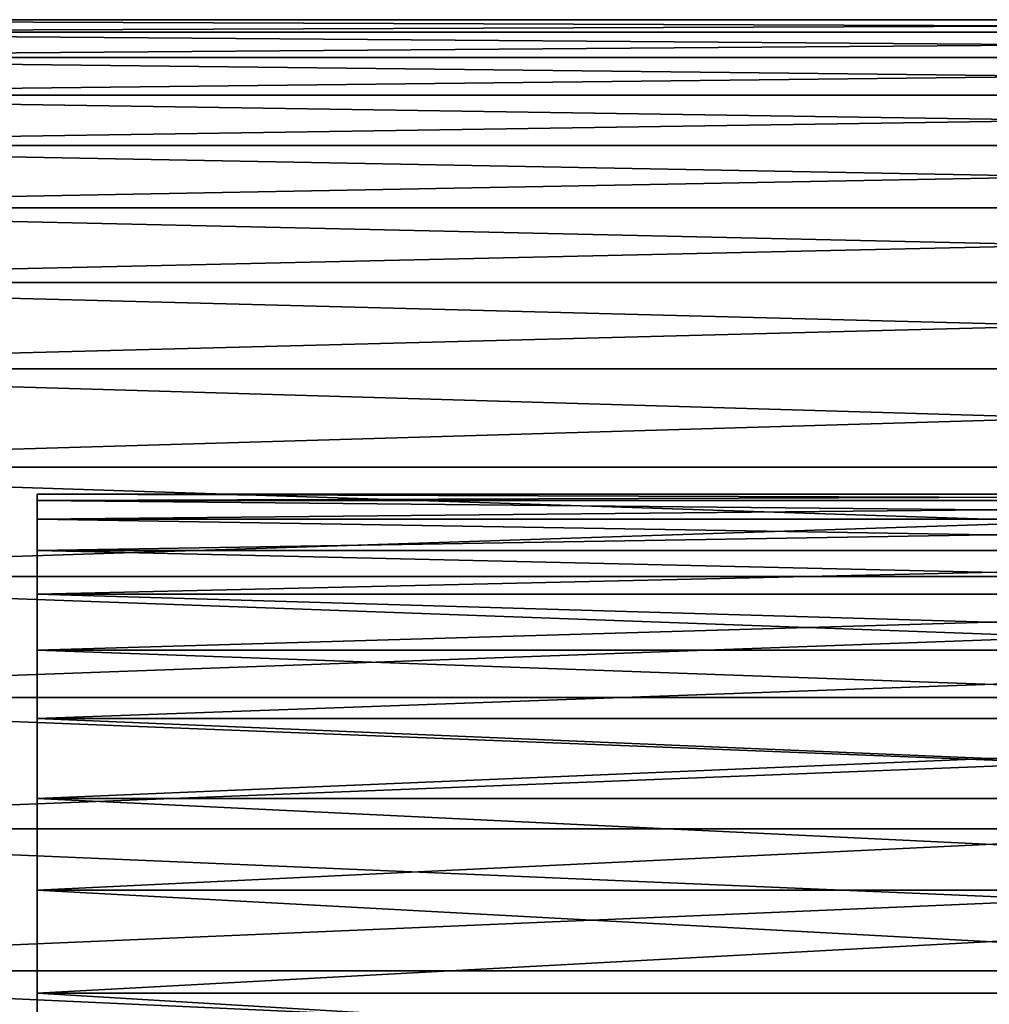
# Model space of a CAD drawing. Header units: metres. Extents: x -17 to 65, y -30 to 30.
# Tile 381 of 413: x 47.9 to 54, y 23.8 to 30. Entities that reach past the tile are written whole.
import ezdxf

# ---------------------------------------------------------------- set-up
doc = ezdxf.new("R2010")
doc.units = ezdxf.units.M
doc.layers.add('solid_508461', color=7, linetype='CONTINUOUS')

msp = doc.modelspace()

# ---------------------------------------------------------------- linework, layer by layer
at = {"layer": 'solid_508461'}
for points in [[(44, 29.990053, 0.772437), (65, 29.990049, 0.772525), (65, 29.990049, -0.772525)], [(44, 29.990053, 0.772437), (44, 29.910526, 2.315264), (65, 29.990049, 0.772525)], [(44, 29.990053, -0.772437), (65, 29.990049, -0.772525), (65, 29.91053, -2.315217)], [(44, 29.990053, -0.772437), (44, 29.990053, 0.772437), (65, 29.990049, -0.772525)], [(44, 29.910526, -2.315264), (44, 29.990053, -0.772437), (65, 29.91053, -2.315217)], [(44, 29.910526, 2.315264), (65, 29.91053, 2.315217), (65, 29.990049, 0.772525)], [(44, 29.75168, 3.85195), (65, 29.751667, 3.85206), (65, 29.91053, 2.315217)], [(44, 29.910526, 2.315264), (44, 29.75168, 3.85195), (65, 29.91053, 2.315217)], [(44, 29.910526, -2.315264), (65, 29.91053, -2.315217), (65, 29.751667, -3.85206)], [(44, 29.75168, -3.85195), (44, 29.910526, -2.315264), (65, 29.751667, -3.85206)], [(44, 29.75168, 3.85195), (44, 29.513939, 5.378423), (65, 29.751667, 3.85206)], [(44, 29.75168, -3.85195), (65, 29.751667, -3.85206), (65, 29.51396, -5.378287)], [(44, 29.513939, -5.378423), (44, 29.75168, -3.85195), (65, 29.51396, -5.378287)], [(44, 29.513939, 5.378423), (65, 29.51396, 5.378287), (65, 29.751667, 3.85206)], [(44, 29.197931, 6.890632), (65, 29.197924, 6.890662), (65, 29.51396, 5.378287)], [(44, 29.513939, 5.378423), (44, 29.197931, 6.890632), (65, 29.51396, 5.378287)], [(44, 29.513939, -5.378423), (65, 29.51396, -5.378287), (65, 29.197924, -6.890662)], [(44, 29.197931, -6.890632), (44, 29.513939, -5.378423), (65, 29.197924, -6.890662)], [(44, 29.197931, 6.890632), (44, 28.804497, 8.384569), (65, 29.197924, 6.890662)], [(44, 29.197931, -6.890632), (65, 29.197924, -6.890662), (65, 28.804501, -8.384548)], [(44, 28.804497, -8.384569), (44, 29.197931, -6.890632), (65, 28.804501, -8.384548)], [(44, 28.804497, 8.384569), (65, 28.804501, 8.384548), (65, 29.197924, 6.890662)], [(44, 28.334677, 9.856271), (65, 28.334629, 9.856407), (65, 28.804501, 8.384548)], [(44, 28.804497, 8.384569), (44, 28.334677, 9.856271), (65, 28.804501, 8.384548)], [(44, 28.804497, -8.384569), (65, 28.804501, -8.384548), (65, 28.334629, -9.856407)], [(44, 28.334677, -9.856271), (44, 28.804497, -8.384569), (65, 28.334629, -9.856407)], [(44, 28.334677, 9.856271), (44, 27.789719, 11.301836), (65, 28.334629, 9.856407)], [(44, 28.334677, -9.856271), (65, 28.334629, -9.856407), (65, 27.78977, -11.301707)], [(44, 27.789719, -11.301836), (44, 28.334677, -9.856271), (65, 27.78977, -11.301707)], [(44, 27.789719, 11.301836), (65, 27.78977, 11.301707), (65, 28.334629, 9.856407)], [(44, 27.171068, 12.717431), (65, 27.171055, 12.717461), (65, 27.78977, 11.301707)], [(44, 27.789719, 11.301836), (44, 27.171068, 12.717431), (65, 27.78977, 11.301707)], [(44, 27.789719, -11.301836), (65, 27.78977, -11.301707), (65, 27.171055, -12.717461)], [(44, 27.171068, -12.717431), (44, 27.789719, -11.301836), (65, 27.171055, -12.717461)], [(44, 27.171068, 12.717431), (44, 26.480364, 14.099302), (65, 27.171055, 12.717461)], [(44, 27.171068, -12.717431), (65, 27.171055, -12.717461), (65, 26.480383, -14.099259)], [(44, 26.480364, -14.099302), (44, 27.171068, -12.717431), (65, 26.480383, -14.099259)], [(44, 26.480364, 14.099302), (65, 26.480383, 14.099259), (65, 27.171055, 12.717461)], [(48, 26.960402, -1.461698), (48, 27), (48, 26.960402, 1.461698)], [(60, 26.960402, 1.461698), (48, 26.960402, 1.461698), (48, 27)], [(60, 27), (48, 27), (48, 26.960402, -1.461698)], [(60, 26.960402, 1.461698), (48, 27), (60, 27)], [(60, 27), (48, 26.960402, -1.461698), (60, 26.960402, -1.461698)], [(48, 26.960402, -1.461698), (48, 26.960402, 1.461698), (48, 26.841726, 2.919213)], [(60, 26.841726, 2.919213), (48, 26.841726, 2.919213), (48, 26.960402, 1.461698)], [(48, 26.841726, -2.919213), (48, 26.960402, -1.461698), (48, 26.841726, 2.919213)], [(60, 26.841726, 2.919213), (48, 26.960402, 1.461698), (60, 26.960402, 1.461698)], [(60, 26.960402, -1.461698), (48, 26.960402, -1.461698), (48, 26.841726, -2.919213)], [(60, 26.960402, -1.461698), (48, 26.841726, -2.919213), (60, 26.841726, -2.919213)], [(48, 26.841726, -2.919213), (48, 26.841726, 2.919213), (48, 26.644299, 4.368197)], [(60, 26.644299, 4.368197), (48, 26.644299, 4.368197), (48, 26.841726, 2.919213)], [(48, 26.644299, -4.368197), (48, 26.841726, -2.919213), (48, 26.644299, 4.368197)], [(60, 26.644299, 4.368197), (48, 26.841726, 2.919213), (60, 26.841726, 2.919213)], [(60, 26.841726, -2.919213), (48, 26.841726, -2.919213), (48, 26.644299, -4.368197)], [(60, 26.841726, -2.919213), (48, 26.644299, -4.368197), (60, 26.644299, -4.368197)], [(48, 26.644299, -4.368197), (48, 26.644299, 4.368197), (48, 26.368771, 5.804135)], [(60, 26.368771, 5.804135), (48, 26.368771, 5.804135), (48, 26.644299, 4.368197)], [(48, 26.368771, -5.804135), (48, 26.644299, -4.368197), (48, 26.368771, 5.804135)], [(60, 26.368771, 5.804135), (48, 26.644299, 4.368197), (60, 26.644299, 4.368197)], [(60, 26.644299, -4.368197), (48, 26.644299, -4.368197), (48, 26.368771, -5.804135)], [(60, 26.644299, -4.368197), (48, 26.368771, -5.804135), (60, 26.368771, -5.804135)], [(44, 25.719439, 15.443784), (65, 25.719387, 15.443868), (65, 26.480383, 14.099259)], [(44, 26.480364, 14.099302), (44, 25.719439, 15.443784), (65, 26.480383, 14.099259)], [(44, 26.480364, -14.099302), (65, 26.480383, -14.099259), (65, 25.719387, -15.443868)], [(44, 25.719439, -15.443784), (44, 26.480364, -14.099302), (65, 25.719387, -15.443868)], [(48, 26.368771, -5.804135), (48, 26.368771, 5.804135), (48, 26.015852, 7.223251)], [(60, 26.015852, 7.223251), (48, 26.015852, 7.223251), (48, 26.368771, 5.804135)], [(48, 26.015852, -7.223251), (48, 26.368771, -5.804135), (48, 26.015852, 7.223251)], [(60, 26.015852, 7.223251), (48, 26.368771, 5.804135), (60, 26.368771, 5.804135)], [(60, 26.368771, -5.804135), (48, 26.368771, -5.804135), (48, 26.015852, -7.223251)], [(60, 26.368771, -5.804135), (48, 26.015852, -7.223251), (60, 26.015852, -7.223251)], [(48, 26.015852, -7.223251), (48, 26.015852, 7.223251), (48, 25.586639, 8.621131)], [(60, 25.586639, 8.621131), (48, 25.586639, 8.621131), (48, 26.015852, 7.223251)], [(48, 25.586639, -8.621131), (48, 26.015852, -7.223251), (48, 25.586639, 8.621131)], [(60, 25.586639, 8.621131), (48, 26.015852, 7.223251), (60, 26.015852, 7.223251)], [(60, 26.015852, -7.223251), (48, 26.015852, -7.223251), (48, 25.586639, -8.621131)], [(60, 26.015852, -7.223251), (48, 25.586639, -8.621131), (60, 25.586639, -8.621131)], [(44, 25.719439, 15.443784), (44, 24.89031, 16.747311), (65, 25.719387, 15.443868)], [(44, 25.719439, -15.443784), (65, 25.719387, -15.443868), (65, 24.890348, -16.747257)], [(44, 24.89031, -16.747311), (44, 25.719439, -15.443784), (65, 24.890348, -16.747257)], [(44, 24.89031, 16.747311), (65, 24.890348, 16.747257), (65, 25.719387, 15.443868)], [(48, 25.586639, -8.621131), (48, 25.586639, 8.621131), (48, 25.082329, 9.993826)], [(60, 25.082329, 9.993826), (48, 25.082329, 9.993826), (48, 25.586639, 8.621131)], [(48, 25.082329, -9.993826), (48, 25.586639, -8.621131), (48, 25.082329, 9.993826)], [(60, 25.082329, 9.993826), (48, 25.586639, 8.621131), (60, 25.586639, 8.621131)], [(60, 25.586639, -8.621131), (48, 25.586639, -8.621131), (48, 25.082329, -9.993826)], [(60, 25.586639, -8.621131), (48, 25.082329, -9.993826), (60, 25.082329, -9.993826)], [(48, 25.082329, -9.993826), (48, 25.082329, 9.993826), (48, 24.504576, 11.336921)], [(60, 24.504576, 11.336921), (48, 24.504576, 11.336921), (48, 25.082329, 9.993826)], [(48, 24.504576, -11.336921), (48, 25.082329, -9.993826), (48, 24.504576, 11.336921)], [(60, 24.504576, 11.336921), (48, 25.082329, 9.993826), (60, 25.082329, 9.993826)], [(60, 25.082329, -9.993826), (48, 25.082329, -9.993826), (48, 24.504576, -11.336921)], [(60, 25.082329, -9.993826), (48, 24.504576, -11.336921), (60, 24.504576, -11.336921)], [(44, 23.995178, 18.006428), (65, 23.995136, 18.006485), (65, 24.890348, 16.747257)], [(44, 24.89031, 16.747311), (44, 23.995178, 18.006428), (65, 24.890348, 16.747257)], [(44, 24.89031, -16.747311), (65, 24.890348, -16.747257), (65, 23.995136, -18.006485)], [(44, 23.995178, -18.006428), (44, 24.89031, -16.747311), (65, 23.995136, -18.006485)], [(48, 24.504576, -11.336921), (48, 24.504576, 11.336921), (48, 23.854815, 12.647047)], [(60, 23.854815, 12.647047), (48, 23.854815, 12.647047), (48, 24.504576, 11.336921)], [(48, 23.854815, -12.647047), (48, 24.504576, -11.336921), (48, 23.854815, 12.647047)], [(60, 23.854815, 12.647047), (48, 24.504576, 11.336921), (60, 24.504576, 11.336921)], [(60, 24.504576, -11.336921), (48, 24.504576, -11.336921), (48, 23.854815, -12.647047)], [(60, 24.504576, -11.336921), (48, 23.854815, -12.647047), (60, 23.854815, -12.647047)], [(44, 23.995178, 18.006428), (44, 23.036413, 19.217794), (65, 23.995136, 18.006485)], [(44, 23.995178, -18.006428), (65, 23.995136, -18.006485), (65, 23.036469, -19.217722)], [(44, 23.036413, -19.217794), (44, 23.995178, -18.006428), (65, 23.036469, -19.217722)], [(44, 23.036413, 19.217794), (65, 23.036469, 19.217722), (65, 23.995136, 18.006485)], [(48, 23.854815, -12.647047), (48, 23.854815, 12.647047), (48, 23.135168, 13.919911)], [(60, 23.135168, 13.919911), (48, 23.135168, 13.919911), (48, 23.854815, 12.647047)], [(48, 23.135168, -13.919911), (48, 23.854815, -12.647047), (48, 23.135168, 13.919911)], [(60, 23.135168, 13.919911), (48, 23.854815, 12.647047), (60, 23.854815, 12.647047)], [(60, 23.854815, -12.647047), (48, 23.854815, -12.647047), (48, 23.135168, -13.919911)], [(60, 23.854815, -12.647047), (48, 23.135168, -13.919911), (60, 23.135168, -13.919911)]]:
    msp.add_3dface(points, dxfattribs=at)

doc.saveas('drawing.dxf')
